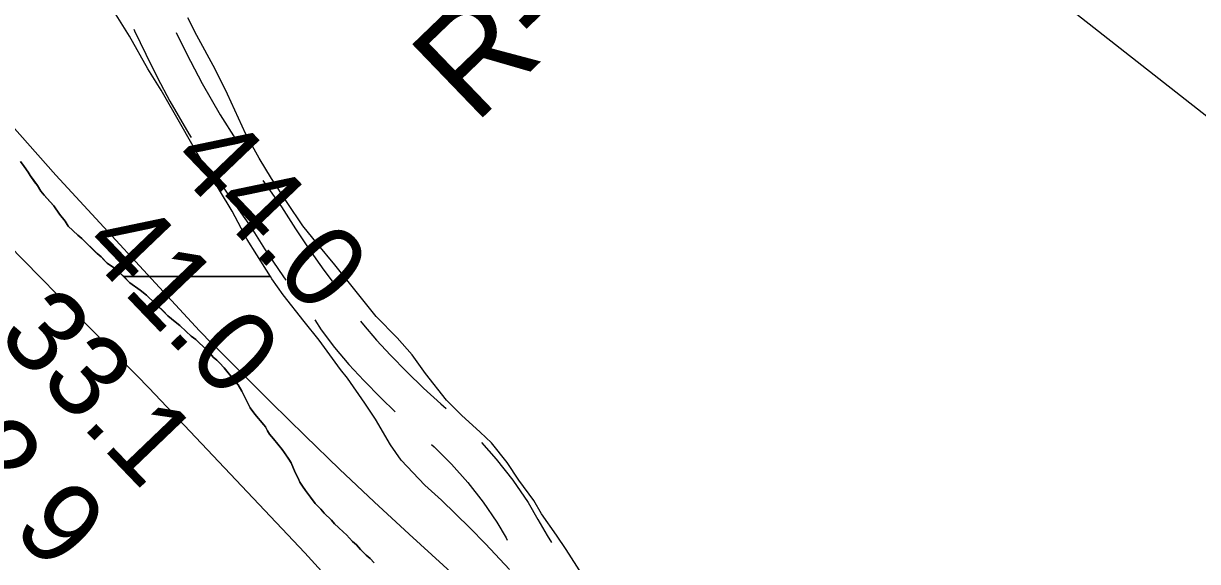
# Model space of a CAD drawing. Extents: x 3180038 to 3217926, y 922069 to 947485.
# Drawn here: x 3200369 to 3201327, y 943140 to 943579 of the extents above; entities that cross this region are included whole.
import ezdxf

# ---------------------------------------------------------------- set-up
doc = ezdxf.new("R2010")
doc.units = 0
for name, color, linetype in [('V-RIVR-RANG', 7, 'Continuous'), ('V-RIVR-RANG-IDEN', 7, 'Continuous'), ('V-ROAD-CNTR', 7, 'Continuous'), ('V-SITE-VEGE', 7, 'Continuous'), ('V-TOPO-MAJR', 7, 'Continuous'), ('V-TOPO-MINR', 7, 'Continuous'), ('V-TOPO-SHOR', 7, 'Continuous'), ('V-WETL-SWMP', 7, 'Continuous')]:
    doc.layers.add(name, color=color, linetype=linetype)

msp = doc.modelspace()

# ---------------------------------------------------------------- linework, layer by layer
at = {"layer": 'V-ROAD-CNTR'}
for points in [[(3200458.95, 943574.63), (3200459.51, 943573.41), (3200468.73, 943554.11), (3200478.28, 943534.98), (3200488.26, 943515.82), (3200503.8, 943489.12), (3200505.59, 943486.25)], [(3200493.5, 943571.86), (3200495.69, 943567.28), (3200505.01, 943548.61), (3200514.54, 943530.3), (3200529.5, 943504.61), (3200542.03, 943484.51)], [(3200527.07, 943452.51), (3200537.15, 943437.38), (3200554.6, 943412.83), (3200565.64, 943395.28), (3200577.53, 943377.52), (3200583.09, 943369.7)], [(3200564.14, 943451.18), (3200579.54, 943429.52), (3200590.81, 943411.62), (3200602.22, 943394.56), (3200614.12, 943377.83), (3200620.87, 943368.87)], [(3200606.54, 943337.3), (3200611.92, 943329.21), (3200622.78, 943314.7), (3200634.42, 943300.8), (3200646.61, 943287.8), (3200660.48, 943273.52), (3200672.19, 943262.19)], [(3200644.07, 943336.31), (3200646.3, 943333.33), (3200656.88, 943320.71), (3200668.31, 943308.51), (3200681.68, 943294.76), (3200695.4, 943281.48), (3200709.51, 943268.61), (3200713.85, 943264.89)], [(3200702, 943235.53), (3200704.2, 943233.65), (3200718.31, 943219.5), (3200731.65, 943204.41), (3200744.06, 943188.54), (3200755.37, 943172.11), (3200762.76, 943159.26), (3200763.81, 943157.48)], [(3200742.69, 943237.22), (3200754.73, 943223.6), (3200768.25, 943206.3), (3200780.78, 943188.12), (3200788.68, 943174.37), (3200796.39, 943161.33), (3200799.91, 943155.54)]]:
    msp.add_lwpolyline(points, dxfattribs=at)
at = {"layer": 'V-SITE-VEGE'}
for p, q in [((3200455.27, 943568.97), (3200444.51, 943586.39)), ((3200510.25, 943569.42), (3200503.09, 943583.92)), ((3200525.31, 943541.85), (3200510.25, 943569.42)), ((3200470.33, 943542.13), (3200455.27, 943568.97)), ((3200481.09, 943524.72), (3200470.33, 943542.13)), ((3200535.33, 943521.55), (3200525.31, 943541.85)), ((3200498.3, 943494.97), (3200481.09, 943524.72)), ((3200550.35, 943488.92), (3200535.33, 943521.55)), ((3200509.77, 943474.66), (3200498.3, 943494.97)), ((3200561.11, 943469.33), (3200550.35, 943488.92)), ((3200539.18, 943426.04), (3200509.77, 943474.66)), ((3200366.21, 943466.61), (3200369.46, 943462.48)), ((3200571.15, 943452.64), (3200561.11, 943469.33)), ((3200369.46, 943462.48), (3200372.71, 943457.9)), ((3200372.71, 943457.9), (3200374.1, 943455.14)), ((3200374.1, 943455.14), (3200380.14, 943446.88)), ((3200380.14, 943446.88), (3200382.93, 943442.29)), ((3200584.07, 943433.04), (3200571.15, 943452.64)), ((3200382.93, 943442.29), (3200385.71, 943439.08)), ((3200385.71, 943439.08), (3200393.6, 943430.37)), ((3200393.6, 943430.37), (3200398.25, 943423.48)), ((3200551.36, 943402.83), (3200539.18, 943426.04)), ((3200596.99, 943414.17), (3200584.07, 943433.04)), ((3200398.25, 943423.48), (3200402.88, 943417.98)), ((3200402.88, 943417.98), (3200405.21, 943413.84)), ((3200405.21, 943413.84), (3200413.08, 943406.52)), ((3200413.08, 943406.52), (3200416.33, 943403.77)), ((3200608.49, 943399.64), (3200596.99, 943414.17)), ((3200416.33, 943403.77), (3200428.84, 943391.4)), ((3200559.26, 943390.49), (3200551.36, 943402.83)), ((3200622.87, 943382.21), (3200608.49, 943399.64)), ((3200428.84, 943391.4), (3200432.08, 943388.66)), ((3200432.08, 943388.66), (3200437.17, 943383.62)), ((3200570.37, 943372.64), (3200559.26, 943390.49)), ((3200437.17, 943383.62), (3200442.26, 943379.96)), ((3200442.26, 943379.96), (3200447.82, 943375.38)), ((3200656.66, 943340.08), (3200622.87, 943382.21)), ((3200447.82, 943375.38), (3200450.6, 943372.64)), ((3200450.6, 943372.64), (3200570.37, 943372.64)), ((3200673.93, 943322.63), (3200656.66, 943340.08)), ((3200686.16, 943308.82), (3200673.93, 943322.63)), ((3200696.93, 943293.58), (3200686.16, 943308.82)), ((3200714.18, 943271.79), (3200696.93, 943293.58)), ((3200726.41, 943259.43), (3200714.18, 943271.79)), ((3200741.54, 943245.61), (3200726.41, 943259.43)), ((3200750.89, 943236.88), (3200741.54, 943245.61)), ((3200763.83, 943220.89), (3200750.89, 943236.88)), ((3200773.16, 943206.38), (3200763.83, 943220.89)), ((3200785.37, 943189.68), (3200773.16, 943206.38)), ((3200791.83, 943178.8), (3200785.37, 943189.68)), ((3200804.04, 943161.38), (3200791.83, 943178.8)), ((3200811.94, 943149.76), (3200804.04, 943161.38)), ((3200824.85, 943129.44), (3200811.94, 943149.76))]:
    msp.add_line(p, q, dxfattribs=at)
for points in [[(3200765.56, 943133.36), (3200746.13, 943154.44), (3200733.18, 943167.52), (3200710.15, 943190.07), (3200696.46, 943202.43), (3200677.04, 943222.79), (3200668.42, 943235.13), (3200656.23, 943256.17), (3200647.61, 943269.23), (3200633.25, 943289.56), (3200627.5, 943296.83), (3200610.26, 943320.79), (3200598.04, 943336.04), (3200580.79, 943357.83), (3200571.45, 943370.9), (3200570.37, 943372.64), (3200450.6, 943372.64), (3200455.69, 943367.59), (3200464.02, 943361.65), (3200469.11, 943357.54), (3200471.43, 943355.24), (3200474.21, 943352.95), (3200486.71, 943340.58), (3200492.73, 943335.55), (3200496.43, 943332.81), (3200501.53, 943327.77), (3200505.7, 943324.1), (3200509.4, 943321.36), (3200511.72, 943319.07), (3200520.52, 943310.83)], [(3200520.52, 943310.83), (3200523.77, 943306.7), (3200526.54, 943304.41), (3200528.86, 943302.12), (3200532.57, 943297.99), (3200540.46, 943288.36), (3200544.17, 943284.24), (3200546.96, 943279.18), (3200553.95, 943265.4), (3200557.66, 943260.35), (3200565.09, 943251.64), (3200566.48, 943249.81), (3200567.88, 943246.59), (3200569.74, 943243.83), (3200572.98, 943240.17), (3200579.94, 943231.45), (3200585.52, 943223.65), (3200587.38, 943220.44), (3200590.65, 943212.62), (3200592.98, 943208.03), (3200594.38, 943204.81), (3200596.7, 943201.6), (3200599.02, 943197.92), (3200606.92, 943187.37), (3200611.55, 943182.79), (3200614.33, 943179.58), (3200620.36, 943173.62), (3200622.68, 943170.87), (3200625.92, 943167.67), (3200630.09, 943164), (3200632.4, 943161.71), (3200637.5, 943156.21), (3200640.74, 943153.47), (3200643.99, 943149.8), (3200648.62, 943145.22), (3200651.86, 943142.47), (3200655.11, 943138.8)]]:
    msp.add_lwpolyline(points, dxfattribs=at)
at = {"layer": 'V-TOPO-MAJR'}
msp.add_lwpolyline([(3201371.23, 942539.5), (3201325.84, 942579.59), (3201280.6, 942619.85), (3201204.05, 942688.34), (3201197.2, 942694.49), (3201190.35, 942700.65), (3201183.53, 942706.83), (3201176.72, 942713.02), (3200683.68, 943162.41), (3200655.09, 943188.82), (3200626.74, 943215.48), (3200598.75, 943242.51), (3200570.99, 943269.8), (3200522.71, 943317.9), (3200519.3, 943321.34), (3200515.91, 943324.82), (3200512.57, 943328.34), (3200509.25, 943331.88), (3200395.15, 943455.5), (3200336.07, 943521.9)], dxfattribs=at)
at = {"layer": 'V-TOPO-MINR'}
msp.add_lwpolyline([(3200660.88, 943078.47), (3200598.55, 943146.99), (3200490.6, 943261.19), (3200480.85, 943271.44), (3200471.07, 943281.66), (3200461.24, 943291.82), (3200451.36, 943301.94), (3200369.06, 943385.84), (3200317.92, 943437.8)], dxfattribs=at)
at = {"layer": 'V-TOPO-SHOR'}
msp.add_lwpolyline([(3200655.11, 943138.8), (3200651.86, 943142.47), (3200648.62, 943145.22), (3200643.99, 943149.8), (3200640.74, 943153.47), (3200637.5, 943156.21), (3200632.4, 943161.71), (3200630.09, 943164), (3200625.92, 943167.67), (3200622.68, 943170.87), (3200620.36, 943173.62), (3200614.33, 943179.58), (3200611.55, 943182.79), (3200609.23, 943185.08), (3200606.92, 943187.37), (3200603.2, 943192.42), (3200599.02, 943197.92), (3200596.7, 943201.6), (3200594.38, 943204.81), (3200592.98, 943208.03), (3200590.65, 943212.62), (3200587.38, 943220.44), (3200585.52, 943223.65), (3200583.19, 943226.86), (3200579.94, 943231.45), (3200572.98, 943240.17), (3200569.74, 943243.83), (3200567.88, 943246.59), (3200566.48, 943249.81), (3200565.09, 943251.64), (3200557.66, 943260.35), (3200553.95, 943265.4), (3200550.22, 943272.75), (3200546.96, 943279.18), (3200544.17, 943284.24), (3200540.46, 943288.36), (3200532.57, 943297.99), (3200528.86, 943302.12), (3200526.54, 943304.41), (3200523.77, 943306.7), (3200520.52, 943310.83), (3200511.72, 943319.07), (3200509.4, 943321.36), (3200505.7, 943324.1), (3200501.53, 943327.77), (3200496.43, 943332.81), (3200492.73, 943335.55), (3200486.71, 943340.58), (3200483.01, 943344.25), (3200477.91, 943349.29), (3200474.21, 943352.95), (3200471.43, 943355.24), (3200469.11, 943357.53), (3200464.02, 943361.65), (3200455.69, 943367.59), (3200451.52, 943371.72), (3200447.82, 943375.38), (3200442.26, 943379.96), (3200437.17, 943383.62), (3200434.39, 943386.36), (3200432.08, 943388.66), (3200428.84, 943391.4), (3200428.37, 943391.86), (3200419.1, 943401.02), (3200416.33, 943403.77), (3200413.08, 943406.52), (3200405.21, 943413.84), (3200402.88, 943417.98), (3200398.25, 943423.48), (3200393.6, 943430.37), (3200390.35, 943434.04), (3200385.71, 943439.08), (3200382.93, 943442.29), (3200380.14, 943446.88), (3200377.82, 943450.09), (3200374.1, 943455.14), (3200372.71, 943457.9), (3200369.46, 943462.48), (3200366.21, 943466.61)], dxfattribs=at)
at = {"layer": 'V-WETL-SWMP'}
msp.add_line((3201644.48, 943259.95), (3201126.98, 943666.72), dxfattribs=at)

# ---------------------------------------------------------------- texts
at = {"layer": 'V-RIVR-RANG'}
for s, p in [('44.0', (3200486.56, 943465.48)), ('41.0', (3200414.52, 943396.12)), ('33.1', (3200346.13, 943322.96)), ('32.9', (3200272.27, 943255.5))]:
    msp.add_text(s, height=67, rotation=313.76833, dxfattribs=at).set_placement(p)
at = {"layer": 'V-RIVR-RANG-IDEN'}
msp.add_text('R-312.6', height=83, rotation=43.91382, dxfattribs=at).set_placement((3200737.24, 943496.23))

doc.saveas('drawing.dxf')
